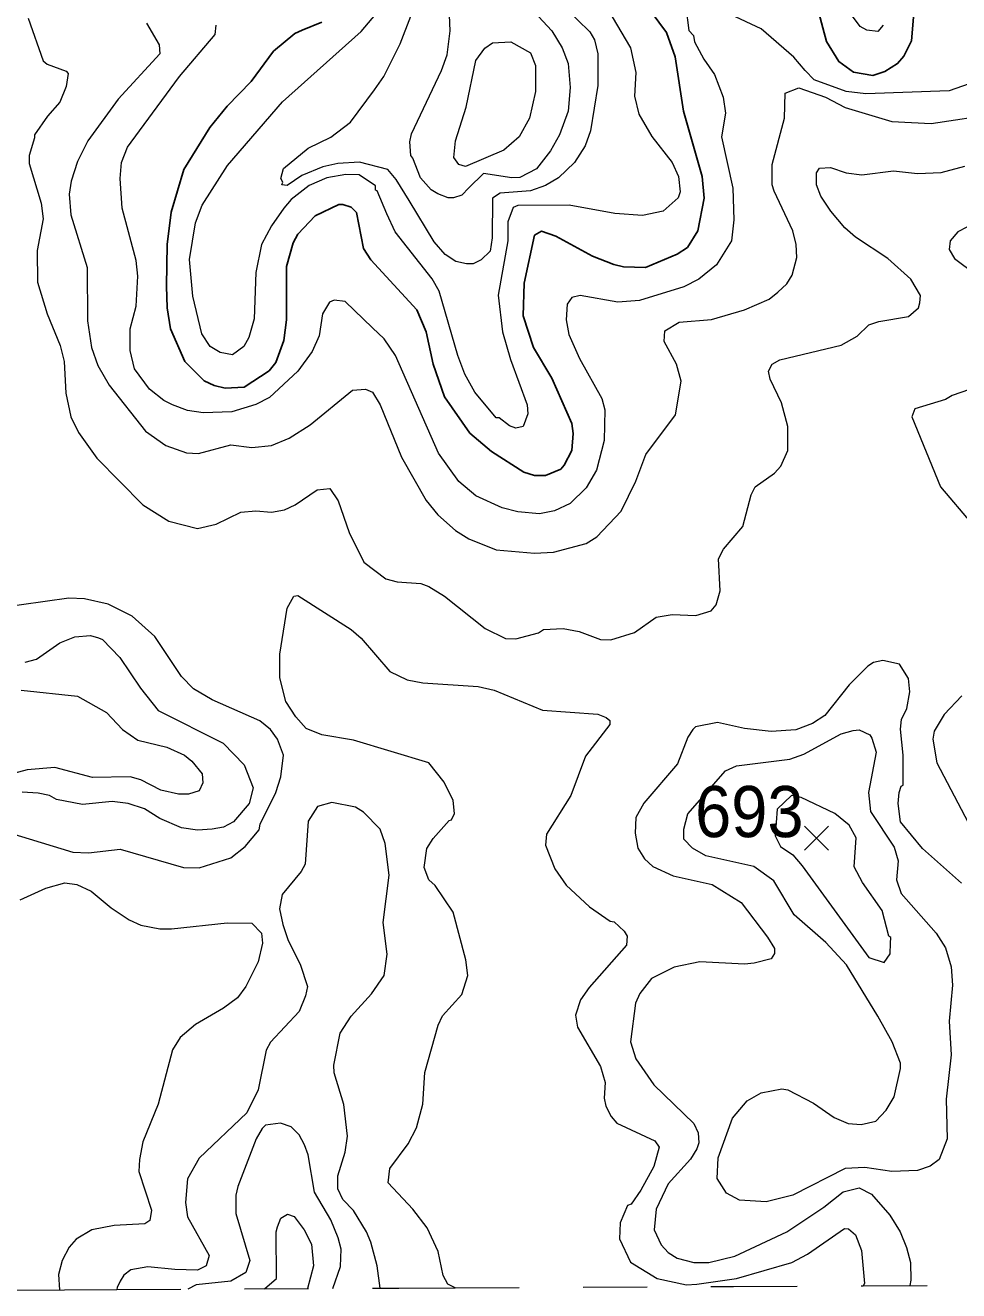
# Model space of a CAD drawing. Extents: x 423 to 448.8, y 7456.3 to 7484.
# Drawn here: x 425.687 to 427.147, y 7456.262 to 7458.241 of the extents above; entities that cross this region are included whole.
import ezdxf
from ezdxf.enums import TextEntityAlignment as Align

# ---------------------------------------------------------------- set-up
doc = ezdxf.new("R2010")
doc.units = 0
doc.header["$LTSCALE"] = 0.032
doc.linetypes.add('SHORT_DASHED', pattern=[2.7, 1.5, -1.2])
for name, color, linetype, lineweight in [('1', 7, 'Continuous', 25), ('2', 7, 'Continuous', 13), ('21', 7, 'Continuous', 25), ('22', 7, 'SHORT_DASHED', 13)]:
    doc.layers.add(name, color=color, linetype=linetype, lineweight=lineweight)
doc.layers.add('61', color=7, linetype='Continuous')

msp = doc.modelspace()

# ---------------------------------------------------------------- linework, layer by layer
at = {"layer": '1'}
for points in [[(426.6662, 7458.2621), (426.6902, 7458.2296), (426.7034, 7458.1918), (426.7165, 7458.1067), (426.7459, 7458.0046), (426.749, 7457.9706), (426.7389, 7457.9195), (426.7227, 7457.8932), (426.7065, 7457.8831), (426.657, 7457.8623), (426.6229, 7457.863), (426.6075, 7457.8669), (426.5742, 7457.88), (426.5169, 7457.911), (426.4945, 7457.9187), (426.4837, 7457.9125), (426.4674, 7457.8375), (426.4659, 7457.7865), (426.4821, 7457.737), (426.5108, 7457.689), (426.5417, 7457.6179), (426.544, 7457.6024), (426.5417, 7457.5761), (426.5301, 7457.5529), (426.5247, 7457.5467), (426.5007, 7457.5366), (426.4837, 7457.5366), (426.4667, 7457.542), (426.4164, 7457.5745), (426.3824, 7457.6031), (426.3429, 7457.6596), (426.3251, 7457.7107), (426.3143, 7457.7617), (426.2996, 7457.7958), (426.2277, 7457.8739), (426.2161, 7457.8917), (426.2052, 7457.9481), (426.1967, 7457.9566), (426.1836, 7457.9605), (426.1774, 7457.9605), (426.1403, 7457.9427), (426.1132, 7457.9141), (426.1063, 7457.9009), (426.0954, 7457.8638), (426.0954, 7457.7803), (426.0916, 7457.7478), (426.0792, 7457.7138), (426.0683, 7457.7006), (426.0297, 7457.6751), (425.9995, 7457.6735), (425.9825, 7457.6774), (425.967, 7457.6851), (425.9368, 7457.7153), (425.9144, 7457.7664), (425.909, 7457.7988), (425.9082, 7457.8329), (425.909, 7457.8979), (425.9152, 7457.9489), (425.9353, 7458.0154), (425.9755, 7458.0811), (426.0026, 7458.1144), (426.0405, 7458.1531), (426.0753, 7458.2003), (426.1086, 7458.2281), (426.1202, 7458.2335), (426.1511, 7458.2459)], [(427.0761, 7458.2536), (427.0731, 7458.2165), (427.0614, 7458.1925), (427.0514, 7458.1809), (427.0313, 7458.1686), (427.0128, 7458.1624), (426.9826, 7458.1678), (426.9594, 7458.184), (426.94, 7458.2157), (426.9269, 7458.266)]]:
    msp.add_lwpolyline(points, dxfattribs=at)
at = {"layer": '2'}
for points in [[(427.029, 7458.2413), (427.0205, 7458.2312), (427.0032, 7458.2335), (426.9927, 7458.2389), (426.9199, 7458.3371)], [(426.609, 7457.9465), (426.5379, 7457.9597), (426.4574, 7457.9589), (426.4504, 7457.9558), (426.4419, 7457.9334), (426.4419, 7457.904), (426.4265, 7457.819), (426.4334, 7457.7617), (426.4458, 7457.7184), (426.4721, 7457.6473), (426.4729, 7457.6333), (426.4659, 7457.6132), (426.4543, 7457.6109), (426.4442, 7457.6147), (426.428, 7457.6271), (426.4234, 7457.6271), (426.3901, 7457.6674), (426.3746, 7457.6952), (426.3638, 7457.7246), (426.3344, 7457.8251), (426.3236, 7457.8445), (426.2656, 7457.918), (426.2524, 7457.9458), (426.2377, 7457.9821), (426.2346, 7457.9829), (426.2346, 7457.9899), (426.2091, 7458.0069), (426.1883, 7458.0076), (426.1589, 7458.0022), (426.131, 7457.9906), (426.1031, 7457.9682), (426.0916, 7457.9551), (426.0722, 7457.9272), (426.0567, 7457.8979), (426.0475, 7457.8545), (426.0451, 7457.7818), (426.0366, 7457.7524), (426.0289, 7457.7385), (426.0111, 7457.7253), (425.9917, 7457.7292), (425.9763, 7457.7385), (425.9631, 7457.7586), (425.9492, 7457.8174), (425.9438, 7457.8746), (425.9531, 7457.9319), (425.9639, 7457.9597), (426.0034, 7458.0216), (426.0893, 7458.1214), (426.2122, 7458.2312), (426.2354, 7458.2583)], [(426.7204, 7458.2691), (426.725, 7458.2327), (426.732, 7458.225), (426.7335, 7458.215), (426.7482, 7458.1879), (426.7652, 7458.1639), (426.7784, 7458.1283), (426.7823, 7458.1036), (426.7761, 7458.0665), (426.7938, 7457.986), (426.7954, 7457.9365), (426.7915, 7457.904), (426.7683, 7457.8661), (426.7405, 7457.8437), (426.7173, 7457.8321), (426.6477, 7457.8104), (426.6137, 7457.8081), (426.5549, 7457.8182), (426.5417, 7457.8151), (426.5347, 7457.805), (426.5332, 7457.7803), (426.5371, 7457.7571), (426.5541, 7457.72), (426.5889, 7457.6573), (426.5935, 7457.6395), (426.5927, 7457.5916), (426.5804, 7457.5452), (426.5641, 7457.5173), (426.5394, 7457.4933), (426.5147, 7457.4817), (426.4915, 7457.4771), (426.4574, 7457.4802), (426.4327, 7457.4864), (426.3916, 7457.5049), (426.3654, 7457.5273), (426.3336, 7457.5715), (426.2663, 7457.7246), (426.2486, 7457.7508), (426.23, 7457.7679), (426.1875, 7457.8089), (426.1704, 7457.8112)], [(426.469, 7458.2768), (426.5108, 7458.232), (426.527, 7458.2057), (426.5363, 7458.1809), (426.5394, 7458.1438), (426.5363, 7458.1067), (426.5224, 7458.0696), (426.5084, 7458.0448), (426.4868, 7458.0162), (426.4605, 7458.003), (426.4481, 7458.0023), (426.404, 7458.0092), (426.3808, 7457.9868), (426.37, 7457.9752), (426.3569, 7457.9713), (426.3483, 7457.9713), (426.3321, 7457.9775), (426.322, 7457.9837), (426.305, 7458.0022), (426.293, 7458.0332), (426.2903, 7458.037), (426.2888, 7458.0587), (426.2911, 7458.0711), (426.3383, 7458.1701), (426.3468, 7458.1949), (426.3514, 7458.232), (426.3507, 7458.2567)], [(426.5316, 7458.2683), (426.5703, 7458.2304), (426.5773, 7458.2181), (426.5827, 7458.1964), (426.5827, 7458.1469), (426.5711, 7458.0757), (426.5626, 7458.0525), (426.5463, 7458.0262), (426.5208, 7458.0023)], [(426.5997, 7458.2629), (426.6252, 7458.2196), (426.6337, 7458.2057), (426.6422, 7458.167), (426.6399, 7458.1299), (426.6469, 7458.102), (426.667, 7458.0672), (426.6987, 7458.0262), (426.7088, 7458.0045), (426.7111, 7457.9806), (426.708, 7457.9713), (426.6848, 7457.9504), (426.6523, 7457.9435), (426.609, 7457.9465)], [(425.6917, 7458.2521), (425.7149, 7458.1855), (425.7211, 7458.1802), (425.7512, 7458.1693), (425.7543, 7458.1654), (425.7512, 7458.1454), (425.7412, 7458.1206), (425.7218, 7458.099), (425.7017, 7458.0695), (425.7017, 7458.0649), (425.6932, 7458.0371), (425.6932, 7458.0247), (425.7118, 7457.9628), (425.7149, 7457.9381), (425.7056, 7457.8886), (425.7064, 7457.8391), (425.7211, 7457.7896), (425.7419, 7457.7401), (425.7481, 7457.7153), (425.7505, 7457.6658), (425.7582, 7457.6287), (425.7705, 7457.6039), (425.7992, 7457.5637), (425.8711, 7457.491), (425.9114, 7457.4655), (425.9562, 7457.4539), (425.9856, 7457.4608), (426.0242, 7457.4794), (426.0475, 7457.4817), (426.0722, 7457.4794), (426.0923, 7457.4833), (426.1094, 7457.491), (426.1434, 7457.5142), (426.1635, 7457.5165), (426.1766, 7457.4972), (426.1936, 7457.4477), (426.2168, 7457.4013), (426.2509, 7457.375), (426.2687, 7457.3703), (426.3058, 7457.368), (426.3182, 7457.3634), (426.3429, 7457.3479), (426.4063, 7457.2976), (426.4381, 7457.2821), (426.4543, 7457.2814), (426.4899, 7457.2907), (426.4976, 7457.2961), (426.5286, 7457.2976), (426.5533, 7457.293), (426.5866, 7457.2806), (426.6028, 7457.2798), (426.64, 7457.2914), (426.674, 7457.3154), (426.6987, 7457.3193), (426.7359, 7457.3178), (426.7598, 7457.3254), (426.7675, 7457.3348), (426.7737, 7457.3564), (426.7714, 7457.4067), (426.7791, 7457.4214), (426.8093, 7457.457), (426.8225, 7457.5064), (426.8286, 7457.5189), (426.8588, 7457.5405), (426.8689, 7457.5513), (426.8797, 7457.5761), (426.8797, 7457.6132), (426.8696, 7457.6503), (426.8519, 7457.6875), (426.8495, 7457.6998), (426.855, 7457.7107), (426.8674, 7457.7176), (426.9633, 7457.7408), (426.988, 7457.7547), (427.0065, 7457.7725), (427.022, 7457.7779)], [(425.8765, 7458.2444), (425.8966, 7458.2103), (425.8974, 7458.1964), (425.8325, 7458.1252), (425.7852, 7458.0602), (425.769, 7458.0278), (425.759, 7457.9969), (425.7559, 7457.9767), (425.7582, 7457.9443), (425.7837, 7457.8623), (425.7845, 7457.7787), (425.7907, 7457.737), (425.8007, 7457.7091), (425.8185, 7457.6782), (425.875, 7457.6062), (425.9067, 7457.5838), (425.9392, 7457.5722), (425.9578, 7457.5714), (426.0088, 7457.5846), (426.0413, 7457.5807), (426.0722, 7457.5838), (426.1, 7457.5954), (426.1326, 7457.6163), (426.199, 7457.6704), (426.2192, 7457.672), (426.23, 7457.6674), (426.2424, 7457.6473), (426.2756, 7457.5653), (426.3143, 7457.4979), (426.3321, 7457.4755), (426.36, 7457.4508), (426.3808, 7457.4376), (426.4234, 7457.4206), (426.4837, 7457.4152), (426.5131, 7457.4168), (426.5642, 7457.4307), (426.5811, 7457.4407), (426.6191, 7457.4809), (426.6422, 7457.5281), (426.6577, 7457.5699), (426.7041, 7457.6317), (426.7127, 7457.6844), (426.7057, 7457.7107), (426.6864, 7457.7463), (426.6871, 7457.7633), (426.7096, 7457.7764), (426.7606, 7457.781), (426.8117, 7457.7957), (426.8503, 7457.8128), (426.8643, 7457.8236), (426.8781, 7457.8367), (426.8867, 7457.8499), (426.8936, 7457.8777), (426.8928, 7457.8979), (426.8875, 7457.9195)], [(426.1704, 7457.8112), (426.1627, 7457.8081), (426.1519, 7457.7896), (426.1465, 7457.7555), (426.1356, 7457.7308), (426.1132, 7457.6998), (426.0691, 7457.6588), (426.0475, 7457.648), (426.0104, 7457.6364), (425.9655, 7457.6349), (425.9407, 7457.6387), (425.9175, 7457.6472), (425.9036, 7457.6542), (425.8812, 7457.672), (425.858, 7457.7037), (425.851, 7457.7323), (425.851, 7457.7664), (425.8603, 7457.8019), (425.8634, 7457.8484), (425.8603, 7457.8731), (425.8386, 7457.9551), (425.8356, 7458.0015), (425.8378, 7458.0262), (425.8471, 7458.0502), (425.8657, 7458.0757), (425.9283, 7458.1608), (425.984, 7458.2266), (425.9856, 7458.2412)], [(426.5208, 7458.0023), (426.5007, 7457.9906), (426.4775, 7457.9821), (426.4296, 7457.9783), (426.4179, 7457.9706), (426.4172, 7457.9087), (426.4141, 7457.8878), (426.4002, 7457.8739), (426.3878, 7457.8677), (426.377, 7457.8677), (426.3607, 7457.8715), (426.3437, 7457.8823), (426.3267, 7457.9025), (426.2873, 7457.9667), (426.2671, 7457.9999), (426.254, 7458.0154), (426.2099, 7458.027), (426.1759, 7458.0247), (426.1527, 7458.0193), (426.1194, 7458.0061), (426.0969, 7457.9906), (426.0885, 7457.9914), (426.09, 7457.9953), (426.0869, 7458.0015), (426.0908, 7458.0169), (426.1295, 7458.0486), (426.1651, 7458.0657), (426.1959, 7458.0896), (426.2331, 7458.1399), (426.2478, 7458.1608), (426.2733, 7458.2119), (426.2903, 7458.2552)], [(427.2231, 7458.2482), (427.2278, 7458.2258), (427.2278, 7458.2119), (427.2015, 7458.1709), (427.1736, 7458.1531), (427.1319, 7458.1384), (427.0019, 7458.1337), (426.971, 7458.1376), (426.9207, 7458.1554), (426.907, 7458.1703), (426.889, 7458.191), (426.8379, 7458.2351), (426.79, 7458.2575)], [(426.8875, 7457.9195), (426.8581, 7457.9814), (426.855, 7457.9914), (426.855, 7458.0232), (426.8743, 7458.0959), (426.8758, 7458.1345), (426.8967, 7458.143), (426.9385, 7458.1283), (426.9694, 7458.1121), (427.0422, 7458.0904), (427.104, 7458.0873), (427.2077, 7458.1028)], [(427.022, 7457.7779), (427.0684, 7457.7857), (427.0839, 7457.7988), (427.0862, 7457.8066), (427.087, 7457.8182), (427.0723, 7457.8437), (427.036, 7457.8762), (426.9857, 7457.9094), (426.9687, 7457.9241), (426.947, 7457.9504), (426.9315, 7457.9737), (426.9246, 7457.9914), (426.9246, 7458.01), (426.9292, 7458.0177), (426.9462, 7458.0185), (426.971, 7458.01), (426.9957, 7458.0069), (427.0452, 7458.0131), (427.0824, 7458.0092), (427.1195, 7458.0108), (427.1566, 7458.0208)], [(427.1736, 7457.9326), (427.1458, 7457.9179), (427.1334, 7457.904), (427.1319, 7457.8901), (427.1404, 7457.8762), (427.2061, 7457.8274)], [(427.203, 7457.6851), (427.1365, 7457.6619), (427.1264, 7457.6557), (427.0785, 7457.6411), (427.0738, 7457.6286), (427.1187, 7457.5189), (427.1682, 7457.4608)], [(426.3595, 7456.2665), (426.3481, 7456.2724), (426.3406, 7456.286), (426.3329, 7456.3231), (426.3159, 7456.3602), (426.2934, 7456.3896), (426.2548, 7456.4306), (426.2571, 7456.453), (426.2857, 7456.4917), (426.2988, 7456.5165), (426.3089, 7456.5536), (426.312, 7456.6031), (426.3329, 7456.6773), (426.3398, 7456.692), (426.37, 7456.7252), (426.3793, 7456.7547), (426.3762, 7456.7794), (426.3561, 7456.8537), (426.3282, 7456.8954), (426.3182, 7456.9047), (426.3112, 7456.924), (426.3151, 7456.9534), (426.3251, 7456.9689), (426.3499, 7456.9975), (426.3537, 7456.9983), (426.3584, 7457.0084), (426.3561, 7457.0285), (426.3421, 7457.0571), (426.3181, 7457.0873), (426.2006, 7457.1228), (426.1511, 7457.1313), (426.1264, 7457.1414), (426.1101, 7457.1592), (426.0946, 7457.1832), (426.0854, 7457.2203), (426.0854, 7457.2574), (426.0969, 7457.3293), (426.107, 7457.3479), (426.1132, 7457.3494), (426.1967, 7457.2961), (426.2122, 7457.2822), (426.2571, 7457.2303), (426.2842, 7457.2172), (426.3089, 7457.2126), (426.3955, 7457.2071), (426.4203, 7457.2009), (426.4961, 7457.17), (426.5827, 7457.1638), (426.5958, 7457.1584), (426.6012, 7457.1538), (426.6012, 7457.1476), (426.5633, 7457.0981), (426.5401, 7457.0362), (426.5022, 7456.9758), (426.5007, 7456.9589), (426.5154, 7456.9217), (426.5332, 7456.8962), (426.5695, 7456.8622), (426.602, 7456.8397), (426.6082, 7456.839), (426.6237, 7456.8243), (426.6283, 7456.8165), (426.6276, 7456.8026), (426.5688, 7456.7361), (426.5556, 7456.7167), (426.5479, 7456.6928), (426.551, 7456.6742), (426.5866, 7456.6124), (426.5943, 7456.5876), (426.5927, 7456.5629), (426.5951, 7456.5505), (426.6036, 7456.5342), (426.6121, 7456.5242), (426.6716, 7456.4963), (426.6786, 7456.4863), (426.6701, 7456.4561), (426.65, 7456.419), (426.6345, 7456.3973), (426.6291, 7456.395), (426.6175, 7456.3679), (426.6167, 7456.3432), (426.6338, 7456.3068), (426.6755, 7456.2813), (426.7211, 7456.2712), (426.7374, 7456.272), (426.7993, 7456.2813), (426.8859, 7456.3061), (426.9107, 7456.3192), (426.9686, 7456.3594), (426.9748, 7456.3587), (426.9857, 7456.3494), (426.9949, 7456.3246), (426.9998, 7456.2731), (426.9978, 7456.2696)], [(425.6623, 7456.9782), (425.7613, 7456.948), (425.7861, 7456.9465), (425.8356, 7456.9527), (425.9346, 7456.924), (425.9593, 7456.9233), (426.0088, 7456.9387), (426.0312, 7456.9565), (426.0529, 7456.9828), (426.0544, 7456.9914), (426.0792, 7457.0409), (426.0869, 7457.0656), (426.0908, 7457.0996), (426.0815, 7457.1243), (426.0707, 7457.1398), (426.0537, 7457.153), (425.9794, 7457.1862), (425.95, 7457.2033), (425.9314, 7457.2226), (425.8897, 7457.2852), (425.8541, 7457.317), (425.817, 7457.3355), (425.7799, 7457.344), (425.7551, 7457.3448), (425.6437, 7457.3293)], [(425.6871, 7457.245), (425.7048, 7457.2497), (425.7412, 7457.2752), (425.7644, 7457.2845), (425.7891, 7457.2868), (425.8015, 7457.2829), (425.8077, 7457.2806), (425.8348, 7457.252), (425.8672, 7457.204), (425.8951, 7457.1692), (425.9964, 7457.1182), (426.0297, 7457.0842), (426.0436, 7457.0486), (426.0374, 7457.0238), (426.0127, 7456.9952), (425.9972, 7456.9867), (425.9794, 7456.9836), (425.9562, 7456.982), (425.9315, 7456.9859), (425.8974, 7457.0006), (425.8734, 7457.0153), (425.8479, 7457.0238), (425.8232, 7457.0269), (425.7768, 7457.0223), (425.7358, 7457.03), (425.7249, 7457.0362), (425.7072, 7457.0401), (425.6824, 7457.0416)], [(427.1512, 7456.8993), (427.0901, 7456.9534), (427.0561, 7456.9952), (427.0522, 7457.0238), (427.0537, 7457.0409), (427.0568, 7457.0509), (427.0599, 7457.0524), (427.0599, 7457.0996), (427.056, 7457.1399), (427.0576, 7457.1553), (427.0661, 7457.1723), (427.0707, 7457.1986), (427.0684, 7457.2195), (427.0545, 7457.2419), (427.0282, 7457.2473), (427.0135, 7457.2442), (427.005, 7457.2389), (426.9756, 7457.2094), (426.9377, 7457.1615), (426.9184, 7457.1491), (426.8921, 7457.1391), (426.8534, 7457.1367), (426.8117, 7457.1414), (426.7699, 7457.1506), (426.7351, 7457.1437), (426.7312, 7457.1398), (426.7235, 7457.1275), (426.7072, 7457.0857), (426.6546, 7457.0246), (426.6422, 7457.0022), (426.6407, 7456.9774), (426.6453, 7456.9542), (426.6554, 7456.9372), (426.6685, 7456.9256), (426.7003, 7456.9109), (426.7614, 7456.897), (426.807, 7456.8691), (426.848, 7456.815), (426.8588, 7456.7972), (426.8588, 7456.7895), (426.8534, 7456.781), (426.8271, 7456.774), (426.8117, 7456.7724), (426.7421, 7456.7763), (426.7018, 7456.7678), (426.6663, 7456.75), (426.6484, 7456.7268), (426.6415, 7456.7114), (426.6338, 7456.651), (426.6422, 7456.6247), (426.6701, 7456.5837), (426.7327, 7456.5234), (426.7397, 7456.5087), (426.7405, 7456.4932), (426.7374, 7456.4839), (426.7273, 7456.4677), (426.6925, 7456.429), (426.674, 7456.3896), (426.6709, 7456.3571), (426.6817, 7456.3339), (426.6925, 7456.3215), (426.7065, 7456.313), (426.7328, 7456.3061)], [(425.6809, 7457.2009), (425.769, 7457.1917), (425.8139, 7457.1661), (425.8394, 7457.1398), (425.8634, 7457.1228), (425.9083, 7457.112), (425.9361, 7457.0996), (425.9477, 7457.0903), (425.9639, 7457.0702), (425.9647, 7457.0563), (425.9593, 7457.0439), (425.9423, 7457.0385), (425.9268, 7457.0385), (425.899, 7457.0447), (425.868, 7457.0609), (425.851, 7457.0656), (425.7922, 7457.0648), (425.7335, 7457.0803), (425.6901, 7457.0764), (425.6314, 7457.061)], [(427.152, 7457.1924), (427.1241, 7457.1631), (427.1086, 7457.1368), (427.1063, 7457.1244), (427.1125, 7457.0873), (427.1729, 7456.9735)], [(426.2419, 7456.266), (426.2376, 7456.3009), (426.2276, 7456.3381), (426.2206, 7456.3543), (426.2005, 7456.3873), (426.1835, 7456.4046), (426.1758, 7456.4215), (426.1758, 7456.4417), (426.1873, 7456.4788), (426.1912, 7456.5036), (426.1851, 7456.5531), (426.1703, 7456.6026), (426.1696, 7456.6149), (426.1796, 7456.6645), (426.1966, 7456.6915), (426.2284, 7456.7263), (426.2485, 7456.7549), (426.2531, 7456.7882), (426.2469, 7456.8377), (426.2562, 7456.912), (426.25, 7456.9615), (426.2423, 7456.9839), (426.216, 7457.0102), (426.2036, 7457.0179), (426.1665, 7457.0256), (426.144, 7457.0194), (426.1294, 7456.9962), (426.1247, 7456.929), (426.1185, 7456.9174), (426.0891, 7456.8818), (426.0845, 7456.8594), (426.0899, 7456.8346), (426.0984, 7456.8099), (426.117, 7456.7727), (426.1286, 7456.7379), (426.1255, 7456.7232), (426.1154, 7456.6985), (426.0705, 7456.6505), (426.0636, 7456.6382), (426.0512, 7456.5763), (426.0334, 7456.5399), (425.9592, 7456.4695), (425.9406, 7456.4371), (425.9375, 7456.3999), (425.9406, 7456.3775), (425.9747, 7456.3171), (425.9698, 7456.3011), (425.9565, 7456.2941), (425.9212, 7456.2951), (425.8786, 7456.2993), (425.8521, 7456.2946), (425.8413, 7456.2862), (425.8355, 7456.2771), (425.8307, 7456.2669), (425.8302, 7456.2639)], [(425.6793, 7456.873), (425.7195, 7456.8915), (425.7489, 7456.9), (425.7675, 7456.897), (425.7899, 7456.8869), (425.8216, 7456.8606), (425.8495, 7456.842), (425.868, 7456.8336), (425.8974, 7456.8281), (425.916, 7456.8281), (426.0026, 7456.8374), (426.0412, 7456.8367), (426.0567, 7456.8212), (426.0583, 7456.8057), (426.0513, 7456.7763), (426.032, 7456.7377), (426.0188, 7456.7198), (425.9972, 7456.7036), (425.9531, 7456.6781), (425.9291, 7456.658), (425.9175, 7456.6387), (425.8951, 7456.5536), (425.8711, 7456.4948), (425.8657, 7456.467), (425.8649, 7456.4484), (425.8843, 7456.388), (425.882, 7456.3718), (425.8742, 7456.3664), (425.8263, 7456.3641), (425.7914, 7456.3571), (425.7667, 7456.3424), (425.7559, 7456.33), (425.745, 7456.3092), (425.7392, 7456.2872), (425.7408, 7456.2635)], [(426.1679, 7456.2656), (426.1801, 7456.2996), (426.1814, 7456.327), (426.1766, 7456.3447), (426.165, 7456.3726), (426.1395, 7456.4159), (426.1294, 7456.4747), (426.124, 7456.4902), (426.1155, 7456.5056), (426.1032, 7456.518), (426.0862, 7456.5241), (426.0629, 7456.5211), (426.0575, 7456.5156), (426.0482, 7456.4994), (426.0196, 7456.4252), (426.0165, 7456.4113), (426.0165, 7456.3826), (426.0382, 7456.3092), (426.032, 7456.2906), (426.0088, 7456.2767), (425.9543, 7456.2711), (425.9415, 7456.2645)], [(426.7328, 7456.3061), (426.756, 7456.3061), (426.7969, 7456.3161), (426.8781, 7456.354), (426.9362, 7456.3927), (426.9664, 7456.4166), (426.9911, 7456.4228), (427.0104, 7456.4128), (427.0391, 7456.3803), (427.0553, 7456.354), (427.0654, 7456.3293), (427.0715, 7456.3061), (427.0723, 7456.2782), (427.0704, 7456.27)], [(426.061, 7456.2651), (426.0801, 7456.2813), (426.0796, 7456.3541), (426.0815, 7456.3618), (426.0869, 7456.3756), (426.097, 7456.3818), (426.1078, 7456.378), (426.1232, 7456.3571), (426.1346, 7456.3346), (426.1378, 7456.301), (426.1287, 7456.2654)]]:
    msp.add_lwpolyline(points, dxfattribs=at)
for points in [[(426.3599, 7458.0603), (426.3769, 7458.1129), (426.3916, 7458.1856), (426.4056, 7458.2049), (426.4179, 7458.2134), (426.4466, 7458.2149), (426.4775, 7458.1979), (426.4852, 7458.1778), (426.4852, 7458.1376), (426.4759, 7458.0959), (426.4597, 7458.0664), (426.4358, 7458.0456), (426.3754, 7458.0201), (426.3653, 7458.0231), (426.3576, 7458.034)], [(426.7993, 7457.0826), (426.8828, 7457.0934), (426.9045, 7457.1012), (426.9632, 7457.1329), (426.9818, 7457.1383), (426.9911, 7457.1391), (427.0081, 7457.1313), (427.0112, 7457.1259), (427.0181, 7457.1043), (427.0058, 7457.0409), (427.0089, 7457.0114), (427.046, 7456.9558), (427.0522, 7456.9341), (427.0499, 7456.9047), (427.0568, 7456.8831), (427.1118, 7456.8211), (427.1264, 7456.798), (427.135, 7456.7686), (427.1373, 7456.74), (427.1319, 7456.6835), (427.135, 7456.6309), (427.1272, 7456.5613), (427.1288, 7456.4994), (427.1164, 7456.467), (427.1025, 7456.4569), (427.0824, 7456.4499), (427.0422, 7456.4484), (427.0004, 7456.4546), (426.9694, 7456.453), (426.8875, 7456.4112), (426.8457, 7456.4012), (426.8039, 7456.4035), (426.7838, 7456.4143), (426.7691, 7456.4375), (426.7706, 7456.47), (426.7931, 7456.5319), (426.8163, 7456.559), (426.838, 7456.5713), (426.8704, 7456.5775), (426.8797, 7456.576), (426.9199, 7456.5551), (426.9524, 7456.5327), (426.9741, 7456.5234), (426.9942, 7456.5218), (427.0174, 7456.5272), (427.0336, 7456.5443), (427.046, 7456.5652), (427.0561, 7456.6093), (427.0561, 7456.6177), (427.0429, 7456.651), (427.0205, 7456.6913), (426.9717, 7456.7716), (426.9393, 7456.8065), (426.8898, 7456.8498), (426.858, 7456.9032), (426.8263, 7456.9256), (426.7513, 7456.9418), (426.7304, 7456.9542), (426.7173, 7456.9682), (426.7173, 7456.9836), (426.7235, 7457.0076), (426.7822, 7457.0749)], [(427.0405, 7456.8057), (427.0406, 7456.8142), (427.0375, 7456.8165), (427.0274, 7456.8568), (426.9965, 7456.9001), (426.9834, 7456.9248), (426.9865, 7456.9704), (426.9756, 7456.9898), (426.9532, 7457.0084), (426.9006, 7457.0331), (426.8856, 7457.0362), (426.8631, 7457.0152), (426.8601, 7456.9732), (426.8681, 7456.9565), (426.8874, 7456.9434), (426.9021, 7456.9263), (427.0066, 7456.7833), (427.0305, 7456.7755), (427.0398, 7456.7887)]]:
    msp.add_lwpolyline(points, close=True, dxfattribs=at)
at = {"layer": '21'}
for p, q in [((426.906, 7456.9883), (426.9435, 7456.9508)), ((426.9435, 7456.9883), (426.906, 7456.9508))]:
    msp.add_line(p, q, dxfattribs=at)
at = {"layer": '22'}
for points in [[(425.4554, 7456.262), (425.7487, 7456.2635), (425.8302, 7456.2639)], [(425.8302, 7456.2639), (426.2716, 7456.2661), (426.3595, 7456.2665)], [(426.3595, 7456.2665), (426.7945, 7456.2686), (426.9978, 7456.2696), (427.1981, 7456.2706)]]:
    msp.add_lwpolyline(points, dxfattribs=at)

# ---------------------------------------------------------------- texts
at = {"layer": '61', "width": 0.95}
msp.add_text('693', height=0.08, dxfattribs=at).set_placement((426.8195, 7456.9713), align=Align.CENTER)

doc.saveas('drawing.dxf')
